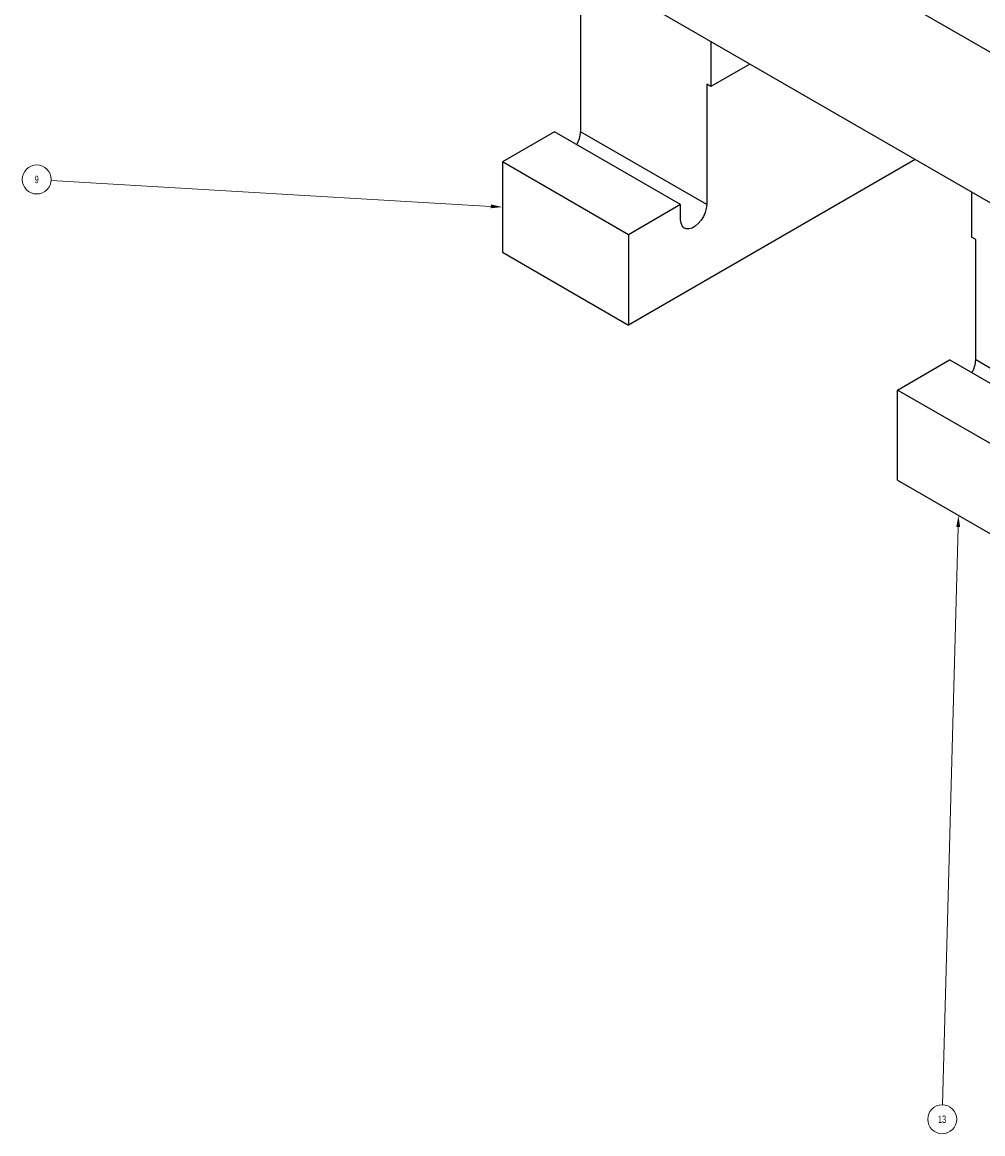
# Model space of a CAD drawing. Header units: inches. Extents: x 1802 to 2468, y -253 to -72.
# Tile 332 of 570: x 2107 to 2120, y -129 to -113. Entities that reach past the tile are written whole.
import ezdxf

# ---------------------------------------------------------------- set-up
doc = ezdxf.new("R2010")
doc.units = ezdxf.units.IN
doc.header["$LTSCALE"] = 0.5
doc.header["$MEASUREMENT"] = 0
doc.layers.add('DSS-M-S', color=53, linetype='Continuous')
doc.layers.add('SID-M-S', color=105, linetype='Continuous')
doc.styles.add('SLDTEXTSTYLE0', font='TXT', dxfattribs={"width": 0.595745})

msp = doc.modelspace()

# ---------------------------------------------------------------- linework, layer by layer
at = {"layer": 'DSS-M-S', "linetype": 'Continuous', "lineweight": 25}
for p, q in [((2113.66799, -110.02038), (2126.04236, -117.16395)), ((2113.66799, -112.06173), (2126.04236, -119.2053)), ((2114.72865, -112.67404), (2114.72865, -114.91973)), ((2116.49642, -113.69455), (2116.49642, -114.30715)), ((2117.027, -114.00085), (2116.49642, -114.30715)), ((2116.43985, -114.2745), (2116.43985, -115.90758)), ((2116.49642, -114.30715), (2116.43985, -114.2745)), ((2114.3751, -114.91969), (2113.66799, -115.3279)), ((2116.08629, -115.90755), (2114.3751, -114.91969)), ((2116.43985, -115.90758), (2114.72865, -114.91973)), ((2115.37919, -116.31575), (2113.66799, -115.3279)), ((2113.66799, -115.3279), (2113.66799, -116.55271)), ((2119.26891, -115.29507), (2115.37919, -117.54056)), ((2120.03195, -115.73557), (2120.03195, -116.34817)), ((2116.08629, -115.90755), (2115.37919, -116.31575)), ((2116.08629, -116.11168), (2116.08629, -115.90755)), ((2116.43985, -115.90758), (2116.43471, -115.9594)), ((2116.39539, -116.06861), (2116.36349, -116.11966)), ((2116.4196, -116.01414), (2116.39539, -116.06861)), ((2116.43471, -115.9594), (2116.4196, -116.01414)), ((2116.09143, -116.15757), (2116.08629, -116.11168)), ((2116.10654, -116.19486), (2116.09143, -116.15757)), ((2116.13075, -116.22138), (2116.10654, -116.19486)), ((2116.16265, -116.2356), (2116.13075, -116.22138)), ((2116.20039, -116.23669), (2116.16265, -116.2356)), ((2116.24176, -116.22458), (2116.20039, -116.23669)), ((2116.28438, -116.19998), (2116.24176, -116.22458)), ((2116.32576, -116.16431), (2116.28438, -116.19998)), ((2116.36349, -116.11966), (2116.32576, -116.16431)), ((2115.37919, -116.31575), (2115.37919, -117.54056)), ((2120.08852, -116.38083), (2120.03195, -116.34817)), ((2120.08852, -118.01391), (2120.08852, -116.38083)), ((2113.66799, -116.55271), (2115.37919, -117.54056)), ((2119.02786, -118.42208), (2119.73497, -118.01388)), ((2121.3896, -118.96908), (2119.73497, -118.01388)), ((2121.74315, -118.96911), (2120.08852, -118.01391)), ((2120.68249, -119.37728), (2119.02786, -118.42208)), ((2119.02786, -119.64689), (2119.02786, -118.42208)), ((2119.02786, -119.64689), (2120.68249, -120.60209))]:
    msp.add_line(p, q, dxfattribs=at)
for centre in [(2114.36091, -114.90526), (2119.72078, -117.99944)]:
    msp.add_arc(centre, 0.36802, 329.160338, 357.746628, dxfattribs=at)
at = {"layer": 'SID-M-S', "linetype": 'Continuous', "lineweight": 0}
for p, q in [((2113.51226, -115.93108), (2107.54892, -115.57805)), ((2119.85097, -120.28044), (2119.63948, -128.11732))]:
    msp.add_line(p, q, dxfattribs=at)
for centre in [(2107.35257, -115.56643), (2119.63417, -128.31394)]:
    msp.add_circle(centre, 0.1967, dxfattribs=at)
for points in [[(2113.5138, -115.90513), (2113.66799, -115.9403), (2113.5138, -115.90513), (2113.51073, -115.95704)], [(2119.82497, -120.27974), (2119.85517, -120.12449), (2119.82497, -120.27974), (2119.87696, -120.28114)]]:
    msp.add_solid(points, dxfattribs=at)

# ---------------------------------------------------------------- texts
at = {"layer": 'SID-M-S', "linetype": 'Continuous', "lineweight": 0, "char_height": 0.1, "attachment_point": 2, "style": 'SLDTEXTSTYLE0'}
for s, insert in [('9', (2107.35156, -115.51587)), ('13', (2119.63216, -128.26339))]:
    msp.add_mtext(s, dxfattribs=dict(at, insert=insert))

doc.saveas('drawing.dxf')
